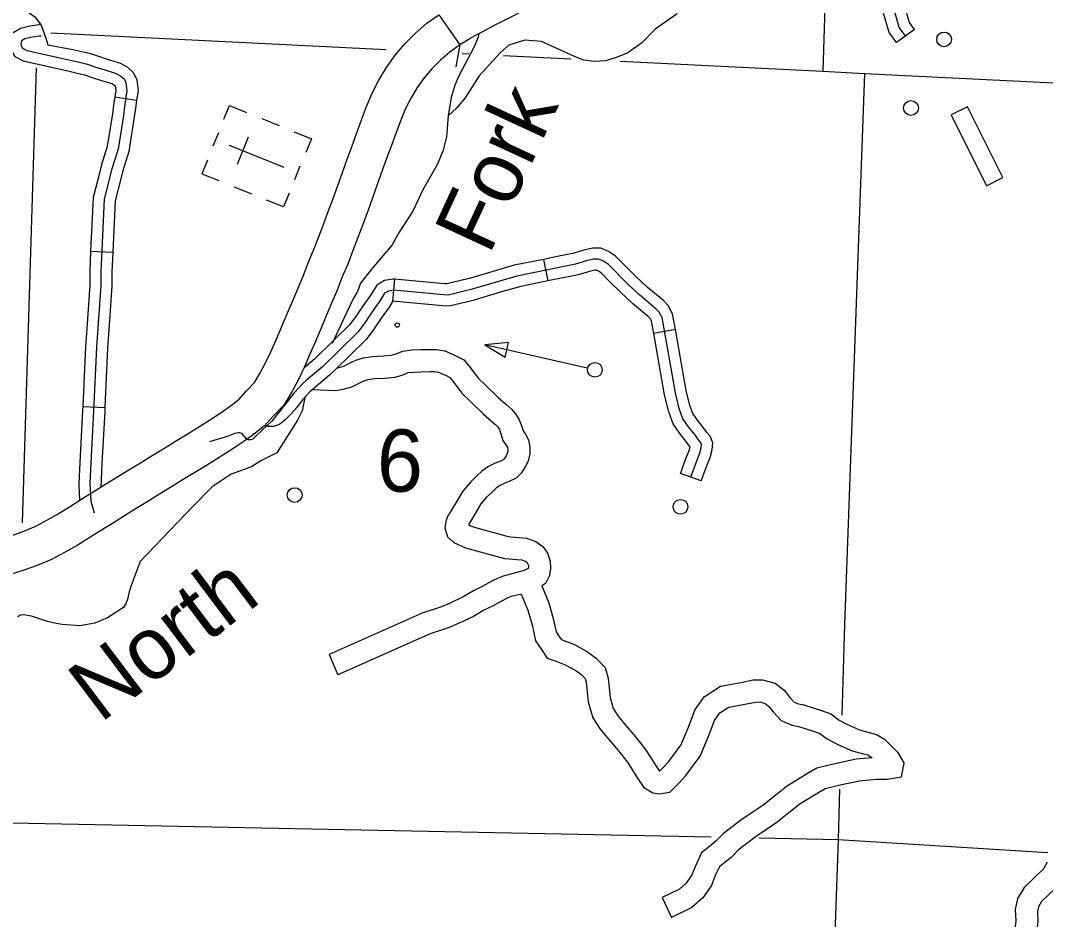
# Model space of a CAD drawing. Extents: x 653372 to 905732, y 627442 to 787275.
# Drawn here: x 875460 to 882393, y 665519 to 671596 of the extents above; entities that cross this region are included whole.
import ezdxf

# ---------------------------------------------------------------- set-up
doc = ezdxf.new("R2010")
doc.units = 0
for name, color, linetype in [('Level 15', 7, 'Continuous'), ('Level 35', 7, 'Continuous'), ('Level 37', 7, 'Continuous'), ('Level 4', 7, 'Continuous'), ('Level 45', 7, 'Continuous'), ('Level 46', 7, 'Continuous'), ('Level 5', 7, 'Continuous'), ('Level 56', 7, 'Continuous'), ('Level 57', 7, 'Continuous')]:
    doc.layers.add(name, color=color, linetype=linetype)

msp = doc.modelspace()

# ---------------------------------------------------------------- linework, layer by layer
at = {"layer": 'Level 15'}
for points in [[(878871.6, 671669.6), (878799.2, 671631.1), (878754.5, 671608), (878667.2, 671563.9), (878583.6, 671520.7), (878504.5, 671476.6), (878498.2, 671472.7), (878430.8, 671430.9)], [(875402.5, 668115.5), (875481.9, 668144.6), (875562.7, 668178.5), (875638.1, 668217.9), (875715.3, 668261.2), (875791.3, 668309), (875893.7, 668374.3), (875951.8, 668409.3), (876031.1, 668458.7), (876111.2, 668508.3), (876192, 668558.2), (876271.5, 668605.9), (876350.2, 668654.7), (876429.1, 668703.7), (876508.3, 668753.3), (876586.8, 668800.7), (876671.8, 668853.8), (876739.1, 668894.9), (876810.3, 668941.5), (876878.2, 668989.8), (876937.9, 669036.4), (876989.5, 669093), (877042, 669148.8), (877078.9, 669209), (877117.6, 669281.1), (877154.1, 669357.1), (877188.9, 669438.1), (877225, 669523.4), (877261.9, 669609.7), (877298.5, 669695.8), (877335, 669783.1), (877371.2, 669868.1), (877405.7, 669957), (877442.1, 670043.1), (877475.3, 670129.1), (877508.6, 670217.3), (877541.9, 670304.6), (877574.2, 670392.3), (877606.4, 670481), (877638.2, 670569.8), (877669.7, 670659.6), (877702.1, 670749), (877734.3, 670837.5), (877766.8, 670925.6), (877800.6, 671014.2), (877838.2, 671103.9), (877882.5, 671193.4), (877934.4, 671279.6), (877993.1, 671361.9), (878059.1, 671439.6), (878131.5, 671511.4), (878209.1, 671577.7), (878288.6, 671635.2), (878430.8, 671430.9)], [(878430.8, 671430.9), (878363.2, 671381.9), (878300.2, 671328.1), (878242, 671270.4), (878189.6, 671208.8), (878142.7, 671143), (878101.1, 671073.8), (878064.7, 671000.4), (878031.7, 670921.7), (877999.8, 670838.2), (877968.1, 670751.9), (877936, 670664.1), (877904.2, 670576), (877872.8, 670486.6), (877840.5, 670396.6), (877808, 670306.9), (877775, 670217.3), (877741.3, 670129), (877707.8, 670040.3), (877672.9, 669949.9), (877636.4, 669863.5), (877601.8, 669774.3), (877564.3, 669686.3), (877527.9, 669599), (877490.8, 669512), (877454.1, 669426), (877417.9, 669340.6), (877380.8, 669254), (877339.6, 669168.3), (877294.8, 669085), (877240.9, 668996.8), (877172, 668923.8), (877107.8, 668853.3), (877027.1, 668790.2), (876950.5, 668735.7), (876872.1, 668684.5), (876802.7, 668642.1), (876717.1, 668588.6), (876638.6, 668541.2), (876560.8, 668492.5), (876481.4, 668443.2), (876401.1, 668393.5), (876321.5, 668345.6), (876242.2, 668296.6), (876162.4, 668247.2), (876081.9, 668197), (876024.8, 668162.7), (875924.4, 668098.7), (875842.5, 668047.2), (875756.8, 667999.1), (875668.8, 667953), (875572.9, 667912.8), (875481.9, 667879.5), (875393.2, 667852.2)]]:
    msp.add_lwpolyline(points, dxfattribs=at)
at = {"layer": 'Level 35'}
for points in [[(879901.2, 671640.6), (879753.2, 671538), (879660.7, 671443.5), (879566.6, 671378.2), (879483.1, 671344.2), (879416.4, 671324.2), (879339.8, 671319.1), (879270.9, 671327.2), (879206.6, 671352.1), (878983.6, 671455.2), (878924.8, 671458.9), (878871.9, 671463.8), (878762.8, 671429.6), (878703.4, 671378.6), (878561.9, 671221.2), (878466.3, 671074), (878408.6, 671003.1), (878352.2, 670951.1)], [(878558.9, 671506.9), (878555.1, 671483.1), (878529.4, 671418.7), (878421.3, 671218), (878396.6, 671159.6), (878372.7, 671076.2), (878352.2, 670951.1), (878341.5, 670809.8), (878318.4, 670720.5), (878281.4, 670626)], [(878281.4, 670626), (878184.1, 670456.8), (878112.7, 670308)], [(878112.7, 670308), (878020.2, 670164.8), (877973.7, 670079.5), (877836.3, 669917.3), (877758.5, 669820.6), (877738.7, 669764.1), (877710, 669715.5), (877645.7, 669580.7), (877567.4, 669412.3)], [(877383.3, 669048.5), (877364, 668957.3), (877333.3, 668895.1), (877193.1, 668673.3), (877086.5, 668618.6), (877022.4, 668578.4), (876884.5, 668529.9), (876756, 668444.3), (876621.5, 668305.6), (876269.6, 667938.2)], [(876269.6, 667938.2), (876208.8, 667776.9), (876194.9, 667734.9), (876184.7, 667690.4), (876173.3, 667653.7), (876157, 667627), (876047.5, 667557.9), (875963.1, 667522.3), (875861.1, 667505.2), (875740.9, 667513.9), (875701.2, 667520.8), (875643.5, 667533.5), (875533.3, 667569.3), (875482.5, 667578), (875460.6, 667575.2), (875442.5, 667565.5)]]:
    msp.add_lwpolyline(points, dxfattribs=at)
at = {"layer": 'Level 37'}
msp.add_lwpolyline([(878430.8, 671430.9), (878404.5, 671283.9)], dxfattribs=at)
at = {"layer": 'Level 4'}
for points in [[(875665, 671512), (877932.7, 671399.3)], [(878446.8, 671373.8), (878492.1, 671371.6)], [(878727.3, 671359.9), (879182, 671337.3)], [(879515.5, 671320.7), (880885.6, 671252.7), (881167.5, 671238.6), (883728.9, 671110.8)], [(875566.3, 671275.3), (875471, 668200.2)]]:
    msp.add_lwpolyline(points, dxfattribs=at)
at = {"layer": 'Level 45'}
for p, q in [((875600.6, 671565.6), (875630.6, 671476.1)), ((881505.9, 671535.9), (881385.2, 671448)), ((876097.8, 671079.8), (876245.3, 671056.7)), ((875934.3, 670037.6), (876083.5, 670030.6)), ((878996.8, 669981.7), (879026.6, 669835.4)), ((877990.1, 669847.6), (877976.4, 669698.9)), ((879889.5, 669506.4), (879742.5, 669480.2)), ((875881.3, 668987.6), (876030.5, 668980.7)), ((880064.7, 668484.2), (879924, 668534.3))]:
    msp.add_line(p, q, dxfattribs=at)
for points in [[(881445.6, 671492), (881403.7, 671549.5), (881380.4, 671629.6), (881361.7, 671691.7), (881358.5, 671758.4), (881369.9, 671838.2), (881393.7, 671896.3), (881443.1, 671976), (881498.5, 672064.3), (881541.2, 672121.5), (881566.8, 672155.6), (881610.8, 672208.7), (881654.1, 672254.5), (881670.3, 672265.6), (881720, 672315.7)], [(881385.2, 671448), (881335.6, 671516.2), (881308.8, 671608.4), (881287.5, 671678.9), (881283.5, 671761.9), (881297.3, 671858), (881327, 671930.4), (881379.8, 672015.5), (881381.1, 672017.6)], [(881505.9, 671535.9), (881471.7, 671582.9), (881452, 671650.9), (881435.8, 671704.4), (881433.4, 671754.8), (881442.5, 671818.5), (881460.5, 671862.3), (881506.5, 671936.5), (881507.7, 671938.3)], [(875600.6, 671565.6), (875581.6, 671565.9), (875512.9, 671555.2), (875459.7, 671542), (875399.7, 671505.8), (875382.4, 671417.3), (875421.5, 671352.3), (875477.9, 671323.6), (875780.1, 671254.9)], [(875599.5, 671490.9), (875586.8, 671491.1), (875527.7, 671481.9), (875488.7, 671472.2), (875466.6, 671458.9), (875461.2, 671431.2), (875474.5, 671409.1), (875503.5, 671394.3), (875858.8, 671313.6), (875912.7, 671301.6), (875969.3, 671281.3), (876023.5, 671264.3), (876106.4, 671238.7), (876139.1, 671220.3), (876162.4, 671198.6), (876173.3, 671173.8), (876180, 671122.3), (876162.9, 671013), (876155.4, 670954.9)], [(875630.6, 671476.1), (875645.1, 671431), (875813.2, 671400.6)], [(875813.2, 671400.6), (875875.3, 671386.5), (875933.6, 671373.4), (875993.1, 671352.1), (876045.7, 671335.6), (876136, 671307.7), (876183.4, 671281.1), (876224.5, 671242.8), (876246, 671194.1), (876255.4, 671121.2), (876245.3, 671056.7)], [(875780.1, 671254.9), (875842.4, 671240.8), (875891.9, 671229.7), (875945.6, 671210.4), (876001.4, 671193), (876076.8, 671169.7), (876094.7, 671159.6), (876100.2, 671154.5), (876100.7, 671153.5), (876104.6, 671123.3), (876097.8, 671079.8)], [(876097.8, 671079.8), (876088.9, 671023.6), (876081.4, 670965.5), (876046.4, 670743.8), (876006, 670613.3), (875995.5, 670572.6)], [(876245.3, 671056.7), (876236.8, 671002.4), (876229.3, 670944.3), (876192.3, 670709.8), (876149.7, 670572.6), (876140.2, 670535.5)], [(876155.4, 670954.9), (876119.4, 670726.8), (876077.8, 670592.9), (876025.5, 670388.5), (876002.5, 669898), (876002.4, 669805.4), (875974.2, 669387.3), (875954.6, 668956.3), (875935.6, 668605.1), (875928.7, 668467), (875934.6, 668346.7), (875959.2, 668268.5)], [(875995.5, 670572.6), (875951.3, 670399.6), (875934.3, 670037.6)], [(876140.2, 670535.5), (876099.7, 670377.4), (876083.5, 670030.6)], [(879548.2, 669940.4), (879485, 670004.1), (879437.4, 670035.6), (879384.3, 670056.3), (879328.3, 670057.9), (879269.3, 670043.1), (879195.3, 670021.5), (879111.7, 670005.2), (878996.8, 669981.7)], [(875934.3, 670037.6), (875927.8, 669899.8), (875927.7, 669808), (875907.9, 669514.2)], [(876083.5, 670030.6), (876077.2, 669896.2), (876077, 669802.8), (876056.9, 669504.2)], [(879994.3, 668509.2), (880027.3, 668601.8), (880053.1, 668666), (880064.3, 668706.4), (880066.2, 668729.4), (880059.1, 668746), (880044.1, 668764), (880026.6, 668787.6), (879978.9, 668849.7), (879940.1, 668904.2), (879915.7, 668972.3), (879889.7, 669080), (879799, 669588.3), (879779.5, 669625.3), (879757.7, 669647.8), (879648, 669738.4), (879570, 669812.3), (879437.4, 669946.1), (879402.8, 669968.9), (879369.2, 669982), (879336.5, 669983), (879288.8, 669971), (879212.9, 669948.9), (879126.3, 669931.9), (878817.4, 669868.8), (878692.3, 669832.6), (878515.4, 669780), (878351.3, 669740.4), (878322.6, 669741.8), (877982.2, 669773.4), (877948.1, 669767), (877922.9, 669751.9), (877890.3, 669700.7), (877837.9, 669626.9), (877788.4, 669553.1), (877741.7, 669488.8), (877619.3, 669369.7), (877500.7, 669253.6), (877396.8, 669167), (877365.1, 669138.5), (877310, 669079.3), (877255.1, 669006.8), (877160.7, 668888.1), (877092.1, 668824.5), (877054.6, 668788), (877031, 668766.8), (877016.6, 668762.3), (877000.8, 668762.2), (876987.6, 668768.6), (876973.6, 668786), (876956.1, 668803.6), (876940.9, 668808.6), (876931.8, 668808.2), (876920.2, 668806.9), (876909.2, 668804.3), (876865, 668787.3), (876737.3, 668748)], [(878996.8, 669981.7), (878799.5, 669941.4), (878671.3, 669904.3), (878496, 669852.1), (878485.6, 669849.6)], [(879442.1, 669835.2), (879389.8, 669888), (879368.3, 669902.2), (879354.1, 669907.7), (879344.7, 669908), (879308.4, 669898.9), (879230.6, 669876.2), (879140.9, 669858.7), (879026.6, 669835.4)], [(879889.5, 669506.4), (879870.5, 669612.9), (879840.5, 669669.7), (879808.4, 669702.8), (879697.5, 669794.4), (879622.3, 669865.7), (879548.2, 669940.4)], [(877990.1, 669847.6), (877978.8, 669848.7), (877921.2, 669838), (877869.3, 669806.9), (877828.4, 669742.4), (877776.4, 669669.4), (877727.2, 669595.8), (877685, 669537.9), (877588.5, 669444)], [(878485.6, 669849.6), (878344.2, 669815.5), (878327.9, 669816.3), (877990.1, 669847.6)], [(879026.6, 669835.4), (878835.3, 669796.3), (878713.4, 669761), (878534.8, 669707.9), (878520.6, 669704.4)], [(879742.5, 669480.2), (879727.6, 669563.7), (879718.4, 669581), (879706.9, 669592.9), (879598.5, 669682.5), (879517.8, 669758.9), (879442.1, 669835.2)], [(877985.7, 669698), (877976, 669696.3), (877952.3, 669659), (877899.3, 669584.5), (877849.6, 669510.3), (877798.3, 669439.8), (877692.7, 669337)], [(878520.6, 669704.4), (878358.3, 669665.3), (878317.3, 669667.3), (877976.4, 669698.9)], [(875907.9, 669514.2), (875899.7, 669391.5), (875881.3, 668987.6)], [(876056.9, 669504.2), (876048.8, 669383.1), (876030.5, 668980.7)], [(879987.2, 668994.6), (879962.8, 669095.3), (879889.5, 669506.4)], [(877588.5, 669444), (877567.1, 669423.1), (877450.6, 669309), (877378.6, 669249.1)], [(879842, 668959.5), (879816.6, 669064.6), (879742.5, 669480.2)], [(877692.7, 669337), (877671.5, 669316.3), (877550.8, 669198.1), (877445.7, 669110.5), (877417.5, 669085.1), (877367.2, 669031.2), (877326.5, 668977.5)], [(875881.3, 668987.6), (875880, 668960), (875861, 668608.9), (875853.9, 668467), (875854.5, 668455.5)], [(876030.5, 668980.7), (876029.2, 668952.6), (876010.1, 668601.2), (876002.1, 668440.7)], [(877326.5, 668977.5), (877287.4, 668934.4), (877249.5, 668897.3), (877212.4, 668864.2), (877172, 668851.7), (877127.7, 668851.3), (877113.8, 668858)], [(879924, 668534.3), (879957.5, 668628.3), (879982.3, 668690), (879988.8, 668713.7), (879985.4, 668717.9), (879967, 668742.6), (879918.9, 668805.3), (879873.3, 668869.4), (879844.1, 668950.9), (879842, 668959.5)], [(880064.7, 668484.2), (880097.2, 668575.3), (880124, 668642.1), (880138.2, 668693.3), (880142.1, 668741.8), (880123.5, 668785.3), (880102.9, 668810.2), (880086.2, 668832.6), (880039, 668894.1), (880007, 668939.1), (879987.4, 668993.8), (879987.2, 668994.6)], [(875854.5, 668455.5), (875859.6, 668352.5)]]:
    msp.add_lwpolyline(points, dxfattribs=at)
at = {"layer": 'Level 46'}
for points in [[(875423.4, 671714.2), (875516.3, 671650.5), (875557.5, 671621.3), (875600.6, 671565.6)], [(877600.4, 669246.7), (877646.7, 669260.3), (877694.7, 669284.2), (877735.2, 669303.1), (877779.4, 669315.9), (877839.7, 669325.6), (877916.6, 669328.4), (877964, 669333.2), (877994.4, 669341.5), (878045, 669361.7), (878107.7, 669369), (878165.5, 669371.2), (878227.5, 669373.2), (878273.9, 669371.9), (878329.9, 669362.2), (878365, 669347.3), (878396.2, 669334.6), (878457.4, 669303.3), (878494.5, 669260.4), (878557.5, 669176.2), (878605.4, 669130.1), (878689.9, 669046.6), (878742.2, 669002), (878781.2, 668969.2), (878808.9, 668936.3), (878832.6, 668897.6), (878851, 668851.5), (878859.6, 668821.8), (878874.5, 668800.5), (878896.3, 668761.7), (878905.1, 668712.4), (878903.8, 668667.3), (878893.2, 668616.5), (878872.8, 668578.3), (878846, 668535.9), (878811.3, 668503.2), (878769.1, 668481.9), (878731.6, 668466.9), (878701.4, 668452.3), (878676.7, 668434.9), (878650.1, 668408.7), (878612.7, 668374.5), (878573.3, 668328.3), (878525.5, 668247.7), (878489.2, 668187), (878520.6, 668172.6), (878758.9, 668107.1), (878775.5, 668106.1), (878829.7, 668102), (878882.4, 668097.5), (878944.3, 668074.8), (878991.9, 668041.1), (879023.5, 667994.9), (879042.8, 667941.1), (879045.4, 667891.8), (879037.9, 667845.3), (879011.6, 667791.4), (878985.7, 667773.5)], [(877434.1, 669100.9), (877543, 669097.8), (877592.8, 669094.9), (877642, 669103.3), (877701.6, 669120.8), (877759.5, 669149.7), (877787.8, 669162.8), (877812.2, 669169.9), (877854.3, 669176.7), (877926.8, 669179.3), (877991.4, 669185.9), (878041.8, 669199.6), (878082, 669215.6), (878119.2, 669220), (878170.7, 669221.9), (878227.7, 669223.8), (878259, 669222.9), (878287.4, 669218), (878307.5, 669209.4), (878333.9, 669198.6), (878363.6, 669183.5), (878378.1, 669166.7), (878445.1, 669077.1), (878501.1, 669023.1), (878588.9, 668936.5), (878645.6, 668888.1), (878675.3, 668863.1), (878687.5, 668848.7), (878698.6, 668830.5), (878709.6, 668802.9), (878723.1, 668756.6), (878747.8, 668721), (878753.7, 668710.5), (878755.4, 668701.3), (878754.9, 668684.8), (878751.4, 668668.1), (878743.7, 668653.6), (878729.8, 668631.6), (878724.5, 668626.7), (878707.6, 668618.1), (878671.4, 668603.7), (878625.4, 668581.5), (878580.6, 668549.9), (878547.3, 668517.1), (878505, 668478.4), (878451.4, 668415.5), (878397.2, 668324.2), (878349, 668243.6), (878339.5, 668217.5), (878328.9, 668167.7), (878346.8, 668104.8), (878389.7, 668068.4), (878469.2, 668031.8), (878734.2, 667959), (878765.3, 667957), (878817.7, 667953.2), (878849.7, 667950.4), (878874.2, 667941.4), (878883.7, 667934.7), (878889.4, 667926.4), (878894.8, 667911.4), (878895.4, 667899.9), (878894.1, 667891.7), (878893, 667890.9), (878865.4, 667879), (878724, 667840.7), (878690.1, 667826.4), (878652.5, 667807.6), (878583.4, 667770.7), (878523.1, 667740.5), (878453.5, 667699.3), (878365.4, 667657.7), (878307, 667632.3), (878177, 667589.8), (877546.6, 667310), (877607.2, 667173.5)], [(878985.7, 667773.5), (879032.9, 667660.6), (879065.8, 667545.8), (879082.4, 667462.7), (879106.3, 667428.2), (879118, 667411.4), (879127.3, 667408.2), (879207.9, 667376.9), (879295.1, 667328.7), (879356.8, 667284), (879414.6, 667222.8), (879434.2, 667149.8), (879447.3, 667019.4), (879468.8, 666946), (879502.7, 666893.9), (879553.5, 666830.6), (879619.3, 666753.3), (879687.4, 666668.3), (879753.9, 666562), (879781.2, 666522), (879782, 666521.5), (879807, 666546.5), (879845.5, 666587.2), (879926, 666697.6), (879977, 666818.2), (880021.5, 666933.1), (880082.9, 667024.2), (880194.6, 667096.2), (880331, 667122.1), (880415.1, 667138), (880478.2, 667139.5), (880563.1, 667116.5), (880625, 667069), (880664.1, 667019.2), (880692.4, 666988.6), (880721, 666976.7), (880758.6, 666969), (880876.9, 666932.5), (880940, 666909.4), (880996.1, 666866.1), (881052.5, 666836.9), (881133.6, 666801.2), (881191.2, 666786.2), (881249.7, 666769.8), (881303.4, 666737.5), (881345.3, 666697.8), (881390.7, 666651)], [(878846.5, 667719.1), (878772.6, 667699.1), (878752.5, 667690.6), (878721.1, 667675), (878652.1, 667638.1), (878594.7, 667609.3), (878523.6, 667567.2), (878427.1, 667521.7), (878360.2, 667492.5), (878230.7, 667450.2), (877607.2, 667173.5)], [(878846.5, 667719.1), (878891.7, 667611.1), (878920.5, 667510.5), (878942.1, 667403), (878983.5, 667343.3), (879023.1, 667285.8), (879076.2, 667267.8), (879144.5, 667241.3), (879214.9, 667202.4), (879257.8, 667171.3), (879280.1, 667147.6), (879286.8, 667122.7), (879300.1, 666990.7), (879331.7, 666882.9), (879381.5, 666806.3), (879438.4, 666735.4), (879504.1, 666658.2), (879565.4, 666581.7), (879628.9, 666480.2), (879676, 666411.2), (879735.9, 666374.7), (879782.5, 666367.5), (879851.8, 666380.3), (879914, 666442.3), (879960.6, 666491.4), (880056.9, 666623.6), (880115.4, 666762.2), (880154.7, 666863.5), (880189.7, 666915.3), (880251.1, 666954.9), (880358.8, 666975.4), (880430.8, 666989), (880460.1, 666989.7), (880495.6, 666980.1), (880519.1, 666962), (880550.3, 666922.3), (880604.9, 666863.2), (880676.9, 666833.3), (880721.4, 666824.1), (880829.2, 666790.9), (880867, 666777.1), (880915.4, 666739.7), (880988.1, 666702.1), (881084.4, 666659.7), (881152.1, 666642), (881189.9, 666631.4), (881220.8, 666612.8)], [(881390.7, 666651), (881435, 666577.7), (881415.6, 666481.5), (881322.4, 666465.6), (881246.7, 666465.3), (881135.2, 666454.8), (880991.4, 666423.8), (880902.4, 666402.7), (880852.4, 666374), (880733.5, 666300.3), (880568.2, 666169.9), (880429.3, 666076.5), (880313.9, 665987.6), (880266.8, 665939.1), (880213.9, 665896.7), (880187.4, 665874.8), (880159.4, 665815.4), (880133.5, 665749.5), (880075.6, 665666.3), (880001.5, 665599.3), (879863.8, 665532.7)], [(881220.8, 666612.8), (881112.4, 666602.7), (880958.3, 666569.5), (880846.9, 666543), (880775.9, 666502.3), (880647.7, 666422.8), (880480.2, 666290.7), (880342, 666197.8), (880214.1, 666099.4), (880166.1, 666049.8), (880119.6, 666012.5), (880066.6, 665968.7), (880022.2, 665874.7), (880000.9, 665820.5), (879962.7, 665765.6), (879917.2, 665724.4), (879798.8, 665667.2), (879863.8, 665532.7)], [(882403.2, 665905.5), (882379.6, 665860.5), (882249.1, 665735.3), (882203.5, 665661.3), (882187.8, 665585.8), (882191.5, 665509.3), (882184.1, 665454.2), (882169.3, 665421), (882148.3, 665325.8), (882100.7, 665178.1), (882070.8, 665075.3), (882061, 664972.8), (882082.3, 664841.5), (882159.6, 664692.2), (882231.1, 664505.6), (882315.2, 664309.2), (882338, 664265.2), (882338.8, 664227.5), (882318.1, 664109.5), (882328.4, 663949), (882355, 663867.9), (882371.3, 663745.4), (882369.5, 663547.2), (882416.2, 663305.7)], [(882500.7, 665769.6), (882366.2, 665640.7), (882344.4, 665605.2), (882337.9, 665574.1), (882341.4, 665503), (882329.3, 665413), (882311.9, 665374), (882292.6, 665286.7), (882243.5, 665134.4), (882218.2, 665047.1), (882211.5, 664977.7), (882225.9, 664889), (882296.1, 664753.4), (882369.5, 664561.7), (882450.4, 664373)]]:
    msp.add_lwpolyline(points, dxfattribs=at)
at = {"layer": 'Level 5'}
for points in [[(880933, 672775.6), (880885.6, 671252.7)], [(881167.5, 671238.6), (881032.2, 667512.8), (881014.4, 666899.7)], [(881000, 666401.1), (880990.1, 666059.5)], [(875401, 666172.3), (880130.7, 666076.8)], [(880456.3, 666070.2), (880990.1, 666059.5)], [(880990.1, 666059.5), (880921.5, 664145.5)], [(880990.1, 666059.5), (882408.9, 665972.9)]]:
    msp.add_lwpolyline(points, dxfattribs=at)
at = {"layer": 'Level 56'}
msp.add_lwpolyline([(878737.5, 669320.6), (878760.2, 669419.5), (878600.4, 669404.1)], close=True, dxfattribs=at)
msp.add_lwpolyline([(879292.7, 669245.5), (878600.4, 669404.1)], dxfattribs=at)
for centre, radius in [((881706.3, 671468.2), 49.8), ((881482.7, 671004.6), 49.8), ((878008, 669537.5), 14.9), ((879344.7, 669234.7), 49.8), ((877314.2, 668388), 49.8), ((879923.7, 668308.7), 49.8)]:
    msp.add_circle(centre, radius, dxfattribs=at)
at = {"layer": 'Level 57'}
for p, q in [((881865.4, 671013.6), (881754, 670958.1)), ((881754, 670958.1), (881992.7, 670479.1)), ((882104.1, 670534.6), (881865.4, 671013.6)), ((877150.3, 670909.4), (877093.5, 670932.5)), ((877150.3, 670909.4), (877208.8, 670885.7)), ((876798.8, 670837.9), (876761.4, 670745.7)), ((876926.9, 670624.1), (877002.2, 670809.4)), ((876872.1, 670753.8), (877241.1, 670603.9)), ((877056.6, 670678.8), (877056.6, 670678.8)), ((877056.6, 670678.8), (877056.6, 670678.8)), ((877314.8, 670520.8), (877352.3, 670613)), ((881992.7, 670479.1), (882104.1, 670534.6)), ((876906.1, 670471.3), (877021.4, 670424.5))]:
    msp.add_line(p, q, dxfattribs=at)
for points in [[(876836.1, 670929.6), (876873.6, 671021.9), (876988.9, 670975)], [(877311.8, 670843.8), (877427.1, 670797), (877389.6, 670704.7)], [(876723.7, 670652.9), (876686.2, 670560.7), (876801.5, 670513.8)], [(877277.1, 670428), (877239.6, 670335.8), (877124.3, 670382.6)]]:
    msp.add_lwpolyline(points, dxfattribs=at)

# ---------------------------------------------------------------- texts
at = {"layer": 'Level 35'}
for s, rotation, p in [('Fork', 65.16414, (878629.8, 670004.4)), ('North', 37.0109, (875999.1, 666842.8))]:
    msp.add_text(s, height=420.58, rotation=rotation, dxfattribs=at).set_placement(p)
at = {"layer": 'Level 5'}
msp.add_text('6', height=420.6, rotation=358.35182, dxfattribs=at).set_placement((877864.9, 668416.1))

doc.saveas('drawing.dxf')
